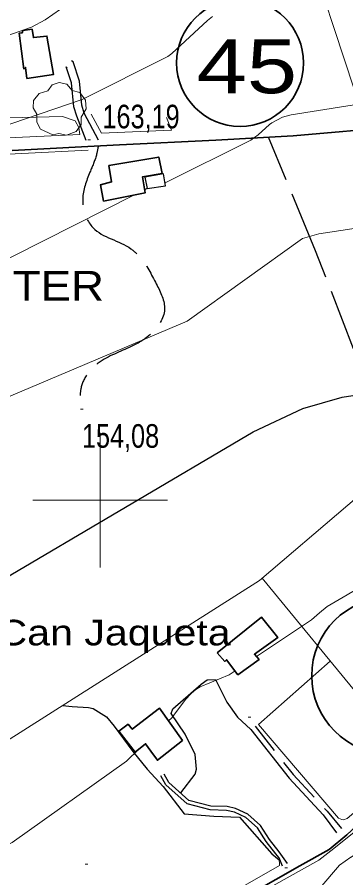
# Model space of a CAD drawing. Extents: x 483847 to 488453, y 4383581 to 4386795.
# Drawn here: x 484969.3 to 485091.1, y 4384859.8 to 4385179.2 of the extents above; entities that cross this region are included whole.
import ezdxf
from ezdxf.enums import TextEntityAlignment as Align

# ---------------------------------------------------------------- set-up
doc = ezdxf.new("R2010")
doc.units = 0
doc.header["$LTSCALE"] = 3.8
doc.linetypes.add('LONG_DASHED', pattern=[7.5, 6, -1.5])
doc.linetypes.add('MEDIUM_DASHED', pattern=[4.5, 3, -1.5])
for name, color, linetype, lineweight in [('1', 7, 'Continuous', 13), ('13', 7, 'Continuous', 25), ('21', 7, 'Continuous', 25), ('25', 7, 'LONG_DASHED', 25), ('29', 7, 'Continuous', 13), ('38', 7, 'Continuous', 25), ('47', 7, 'Continuous', 35), ('51', 7, 'Continuous', 13), ('6', 7, 'Continuous', 35), ('7', 7, 'Continuous', 13), ('8', 7, 'Continuous', 25), ('9', 7, 'Continuous', 13)]:
    doc.layers.add(name, color=color, linetype=linetype, lineweight=lineweight)
doc.layers.add('5', color=7, linetype='Continuous')

msp = doc.modelspace()

# ---------------------------------------------------------------- linework, layer by layer
at = {"layer": '1'}
for p, q in [((485000, 4385025), (485000, 4384975)), ((484975, 4385000), (485025, 4385000))]:
    msp.add_line(p, q, dxfattribs=at)
at = {"layer": '21'}
msp.add_lwpolyline([(485017.48, 4385115.61), (485024.24, 4385116.7), (485023.45, 4385121.08), (485016.55, 4385119.83)], close=True, dxfattribs=at)
at = {"layer": '25'}
for points in [[(485114.53, 4385017.51), (485093.93, 4385056.18), (485079.88, 4385092.52), (485062.35, 4385134.69)], [(485029.88, 4384891.3), (485035.25, 4384898.26), (485035.73, 4384900.12), (485035.28, 4384905.54), (485031.53, 4384913.18), (485026.34, 4384920.79), (485027, 4384922.55), (485037.42, 4384931.72), (485039.62, 4384933.28), (485042.74, 4384933.47), (485047.02, 4384925.07), (485050.89, 4384919.5), (485055.88, 4384914.84)], [(484986.08, 4384923.78), (484989.57, 4384923.37), (484995.72, 4384923.08), (484997.47, 4384922.7), (485002.3, 4384919.63), (485005.25, 4384916.09), (485012.12, 4384906.67), (485017.46, 4384900.14), (485023.36, 4384893.7), (485031.12, 4384883.55), (485042.1, 4384882.71), (485051.6, 4384882.38), (485063.59, 4384868.73), (485066.37, 4384866.51)]]:
    msp.add_lwpolyline(points, dxfattribs=at)
at = {"layer": '29'}
msp.add_lwpolyline([(484982.43, 4385135.58), (484977.89, 4385137.7), (484976.48, 4385140.24), (484976.58, 4385143.22), (484975.21, 4385145.63), (484975.25, 4385148.38), (484977.41, 4385150.98), (484980.6, 4385151.98), (484982.25, 4385154.17), (484984.82, 4385155), (484987.68, 4385154.35), (484989.63, 4385152.08), (484992.44, 4385151.26), (484994.57, 4385148.41), (484994.81, 4385145.28), (484992.93, 4385142.13), (484992.93, 4385139.45), (484991.11, 4385136.84), (484987.49, 4385135.5), (484984.72, 4385136.13)], close=True, dxfattribs=at)
at = {"layer": '38'}
for points in [[(484999.36, 4385133.64), (484994.12, 4385143.65), (484993.24, 4385146.61), (484992.37, 4385155.47), (484989.95, 4385162.68), (484989.4, 4385163.06)], [(484994.85, 4385133.46), (484991.34, 4385142.52), (484990.3, 4385146.03), (484989.44, 4385154.85), (484987.44, 4385160.78), (484987.72, 4385160.59)], [(485055.88, 4384914.84), (485070.06, 4384896.84), (485082.71, 4384883.24), (485087.56, 4384876.47)], [(485067.66, 4384864.11), (485066.38, 4384867.21), (485065.18, 4384868.68), (485061.59, 4384873.24), (485058.32, 4384878.34), (485053.96, 4384882.22), (485049.76, 4384884.17), (485046.89, 4384884.82), (485040.77, 4384885.03), (485032.24, 4384887.28), (485024.36, 4384894.34), (485022.53, 4384897.63)]]:
    msp.add_lwpolyline(points, dxfattribs=at)
at = {"layer": '38', "linetype": 'MEDIUM_DASHED'}
for points in [[(485057.43, 4384916.06), (485071.56, 4384898.13), (485084.21, 4384884.52), (485089.44, 4384878.06)], [(485069.45, 4384865.14), (485066.35, 4384869.49), (485062.75, 4384874.06), (485059.4, 4384879.27), (485054.74, 4384883.41), (485050.22, 4384885.51), (485047.07, 4384886.23), (485040.98, 4384886.44), (485032.93, 4384888.56), (485025.48, 4384895.23), (485023.76, 4384898.32)]]:
    msp.add_lwpolyline(points, dxfattribs=at)
at = {"layer": '38', "linetype": 'LONG_DASHED'}
for points in [[(484772.07, 4385119.63), (484769.98, 4385138.08), (484766.98, 4385149.74), (484762.76, 4385158.33), (484754.75, 4385167.27), (484750.43, 4385173.05), (484744.56, 4385184.23), (484744.15, 4385189.24), (484746.62, 4385195.72), (484749.84, 4385199.24), (484755.88, 4385204.8), (484766.45, 4385212.92), (484778.44, 4385220.26), (484781.88, 4385222.98), (484798.93, 4385240.35), (484810.56, 4385251.3), (484818.83, 4385261.04), (484829.7, 4385270.94), (484842.52, 4385281.1), (484851.69, 4385289.41), (484862.06, 4385297.43), (484869.01, 4385304.16), (484877.75, 4385312.52), (484899.5, 4385335.07), (484909.71, 4385345.12), (484916.56, 4385351.21), (484928.9, 4385360.47), (484933.81, 4385364.46), (484946.05, 4385374.77), (484960.9, 4385386.1), (484972.76, 4385394.27), (484981.18, 4385400.17), (484993.7, 4385406.34), (485000.81, 4385408.31), (485004.8, 4385409.49), (485004.99, 4385408.49)], [(484999.3, 4385131.47), (484998.59, 4385128.07), (484996.21, 4385121.75), (484993.53, 4385111.73), (484993.64, 4385109.32), (484997.3, 4385101.17), (485011.42, 4385093.29), (485014.75, 4385090.18), (485020.81, 4385080.24), (485023.87, 4385070.76), (485018.84, 4385061.72), (485013.75, 4385058.13), (485001.52, 4385052.29), (484996.02, 4385047.78), (484992.99, 4385042.01), (484992.55, 4385038.83)]]:
    msp.add_spline(points, degree=3, dxfattribs=at)
at = {"layer": '47'}
for points in [[(484971.74, 4385159.95), (484969.93, 4385173.27), (484971.12, 4385173.49), (484971.29, 4385174.3), (484974.75, 4385174.75), (484975.29, 4385171.66), (484980.24, 4385172.22), (484982.67, 4385157.94), (484972.83, 4385156.54), (484972.36, 4385160.62)], [(485001.24, 4385111), (485000.16, 4385117.04), (485004.24, 4385118.09), (485003.27, 4385124.19), (485021.75, 4385127.33), (485022.93, 4385121.23), (485015.72, 4385120), (485016.69, 4385114.09)], [(485043.37, 4384943.27), (485059.77, 4384956.57), (485065.9, 4384949.06), (485057.18, 4384942.8), (485058.91, 4384940.86), (485051.1, 4384935.19), (485046.87, 4384940.78), (485046.23, 4384940.16)], [(485006.94, 4384914.26), (485013.03, 4384906.41), (485016.83, 4384909.55), (485018.82, 4384906.82), (485021.21, 4384903.47), (485030.49, 4384910.81), (485021.96, 4384922.8), (485011.93, 4384914.97), (485010.33, 4384916.82)]]:
    msp.add_lwpolyline(points, close=True, dxfattribs=at)
at = {"layer": '51'}
msp.add_line((485060.08, 4384971.02), (485116.07, 4384902.72), dxfattribs=at)
for points in [[(484968.09, 4385565.09), (484982.67, 4385509.56), (485005.49, 4385436.77), (485024.94, 4385366.52), (485046.61, 4385297.12), (485097.73, 4385141.64), (485136.69, 4385144.74), (485137.44, 4385146.34), (485129.42, 4385169.56)], [(485328.87, 4385195.8), (485265.59, 4385143.47), (485157.32, 4385054.04), (485059.13, 4384970.21), (484911.71, 4384876.49), (484885.71, 4384927.18), (484849.05, 4384999.44), (484792.69, 4385110.93), (484799.92, 4385117.05), (484828.88, 4385118.96)], [(484992.53, 4385135.68), (484957.91, 4385134.08), (484944.22, 4385195.64), (484921.46, 4385182.59), (484923.85, 4385178.21), (484902.84, 4385166), (484899.61, 4385172.48), (484868.65, 4385156.35), (484867.97, 4385154.9), (484867.55, 4385153.85), (484871.37, 4385129.86)], [(484956.25, 4385141.59), (484986.1, 4385142.36), (484990.72, 4385140.74), (484992.04, 4385138.32), (484992.53, 4385135.68)], [(484996.61, 4385143.23), (485000.54, 4385136.21), (485026.44, 4385137.28), (485024.57, 4385141.98)], [(484995.51, 4385129.84), (484921.65, 4385126.14), (484887.58, 4385123.88), (484828.88, 4385118.96)], [(485143.62, 4384975.18), (485162.87, 4384949.42), (485146.05, 4384926.64), (485115.79, 4384902.5), (485091.62, 4384881.85), (485090.26, 4384881.38), (485089.64, 4384881.4), (485088.42, 4384881.95), (485058.66, 4384916.71), (485085.33, 4384940.23)], [(484973.49, 4384807.16), (485048.05, 4384847.98), (485081.01, 4384866.32), (485086.64, 4384870.72), (485100.29, 4384881.65), (485144.99, 4384918.93)], [(485066.34, 4384867.05), (485066.48, 4384864.38), (485003.03, 4384827.99), (484936.68, 4384792.4)]]:
    msp.add_lwpolyline(points, dxfattribs=at)
at = {"layer": '6'}
for points in [[(484967.4, 4385129.79), (485007.23, 4385131.89), (485042.9, 4385133.62), (485071.57, 4385135.19), (485111.25, 4385138.74), (485168.74, 4385142.21), (485221.87, 4385145.3), (485256.19, 4385146.79), (485262.58, 4385146.84), (485265.43, 4385147.4), (485269.18, 4385148.39), (485271.82, 4385150.33), (485295.88, 4385169.82), (485342.32, 4385209.37), (485380.09, 4385240.53), (485384.25, 4385242.18), (485388.13, 4385241.7), (485389.63, 4385241.04), (485389.91, 4385240.71), (485405.62, 4385224.4), (485428.07, 4385199.13)], [(484788.22, 4384709.74), (484790.05, 4384710.77), (484843.73, 4384738.03), (484889.45, 4384763.36), (484928.92, 4384783.99), (484975.95, 4384809.37), (485029.5, 4384838.87), (485074.04, 4384864.28), (485084.96, 4384870.3), (485091.46, 4384875.82), (485096.64, 4384880.61), (485117.13, 4384897.31), (485145.79, 4384921.2), (485147.48, 4384921.96)]]:
    msp.add_lwpolyline(points, dxfattribs=at)
for centre, radius in [((485051.88, 4385162.27), 23.55), ((485107.54, 4384934.81), 29.1)]:
    msp.add_circle(centre, radius, dxfattribs=at)
at = {"layer": '7'}
for p, q in [((484995.41, 4385133.71), (484996.41, 4385133.71)), ((484992.75, 4385033.82), (484993.75, 4385033.82)), ((485054.85, 4384919.5), (485055.85, 4384919.5)), ((484994.4, 4384864.86), (484995.4, 4384864.86)), ((485068.43, 4384863.48), (485069.43, 4384863.48))]:
    msp.add_line(p, q, dxfattribs=at)
at = {"layer": '8'}
msp.add_lwpolyline([(484961.92, 4384969.47), (485056.77, 4385025.37), (485075.1, 4385033.98), (485089.73, 4385038.21), (485115.78, 4385042.27), (485159.78, 4385058.28), (485192.2, 4385074.79), (485194.46, 4385075.6), (485204.12, 4385077.89), (485231.62, 4385080.59), (485244.49, 4385080.42), (485252.09, 4385081.02), (485254.75, 4385081.83), (485259.9, 4385084.22), (485274.98, 4385093.74), (485296.05, 4385103.46), (485300.53, 4385104.62), (485309.7, 4385105.73), (485313.36, 4385105.19), (485315.51, 4385105.17), (485317.19, 4385105.41), (485318.05, 4385105.68)], dxfattribs=at)
at = {"layer": '9'}
msp.add_line((485014.51, 4384907.63), (485014.53, 4384907.65), dxfattribs=at)
for points in [[(485383.17, 4385259.46), (485326.14, 4385258.27), (485322.35, 4385257.37), (485321.58, 4385257.05), (485320.33, 4385256.36), (485316.01, 4385250.62), (485310.66, 4385241.83), (485301.38, 4385231.5), (485299.23, 4385227.69), (485297.21, 4385225.29), (485294.66, 4385222.91), (485268.23, 4385206.74), (485230.25, 4385195.21), (485131.56, 4385152.66), (485070.78, 4385143.07), (485067.6, 4385142.17), (485063.63, 4385140.09), (485062.73, 4385139.45), (485058.61, 4385135.56), (485055.81, 4385133.58), (485024.05, 4385117.74)], [(484894.76, 4385147.44), (484974.6, 4385175.55), (484979.59, 4385178.28), (484988.17, 4385184.22)], [(485301.65, 4385179.46), (485286.31, 4385167.5), (485283.69, 4385165.07), (485282.42, 4385164.33), (485260.24, 4385157.32), (485251.48, 4385151), (485249.05, 4385148.13), (485248.26, 4385147.49), (485246.71, 4385146.59), (485246.25, 4385146.4), (485245.42, 4385146.14), (485227.42, 4385143.76), (485217.48, 4385141.23), (485214.13, 4385139.87), (485212.33, 4385138.9), (485181.72, 4385115.32), (485178.05, 4385113.57), (485081.03, 4385098.85), (485074.99, 4385097.1), (485032.2, 4385066.42), (484940.16, 4385027.51)], [(485041.59, 4385179.45), (485039.75, 4385178.06), (485026.55, 4385165.77), (485025.11, 4385164.67), (484993.31, 4385148.68), (484951.58, 4385134.46)], [(485012.73, 4385113.3), (484889.47, 4385050.96), (484820.78, 4385021.02), (484784.87, 4384998.15), (484782.22, 4384996.23), (484758.08, 4384985.58), (484756.02, 4384983.76), (484753.62, 4384980.6), (484752.71, 4384978.83), (484751.41, 4384972.59), (484750.82, 4384966.4), (484750.8, 4384966.36), (484750.8, 4384966.35), (484750.8, 4384966.34), (484747.34, 4384957.24), (484745.13, 4384953.01)], [(485017.47, 4385115.67), (485017.31, 4385115.62), (485016.51, 4385115.21)], [(485057.97, 4384941.91), (485078.34, 4384955.56), (485081.3, 4384958.15), (485084.19, 4384960.46), (485099.55, 4384969.51), (485117.59, 4384982.29), (485124.05, 4384984.6)], [(485025.34, 4384918.05), (485026.54, 4384919.21), (485031.62, 4384925.99), (485033.7, 4384928.25), (485035.5, 4384929.71), (485037.11, 4384930.66), (485047.84, 4384935.13), (485050.03, 4384936.6)], [(484929.67, 4384858.38), (484941.12, 4384862.52), (484941.26, 4384862.65), (484941.32, 4384862.69), (484942.24, 4384863.17), (484942.99, 4384863.66), (484945.43, 4384864.88), (484963.74, 4384871.01), (484967.4, 4384872.92), (485009.83, 4384903.13), (485014.51, 4384907.63)], [(485074.19, 4384847.5), (485088.72, 4384864.46), (485092.95, 4384867.51), (485093, 4384867.5), (485093.02, 4384867.5), (485093.03, 4384867.5), (485093.09, 4384867.52), (485093.14, 4384867.56), (485093.16, 4384867.58), (485093.18, 4384867.63), (485093.8, 4384867.97), (485110.67, 4384874.55), (485130.74, 4384886.81), (485140.85, 4384890.72)]]:
    msp.add_lwpolyline(points, dxfattribs=at)

# ---------------------------------------------------------------- texts
at = {"layer": '13', "width": 1.25}
msp.add_text('45', height=20, dxfattribs=at).set_placement((485054.4, 4385151.02), align=Align.CENTER)
at = {"layer": '5', "width": 1.15}
msp.add_text('ES SEMENTER', height=11, dxfattribs=at).set_placement((484880.18, 4385074.08))
at = {"layer": '5', "width": 1.2}
msp.add_text('Can Jaqueta', height=9.5, dxfattribs=at).set_placement((485048.39, 4384946.09), align=Align.RIGHT)
at = {"layer": '7', "width": 0.8}
for s, p in [('163,19', (485000.86, 4385138)), ('154,08', (484993.25, 4385019.45))]:
    msp.add_text(s, height=8.75, dxfattribs=at).set_placement(p)

doc.saveas('drawing.dxf')
